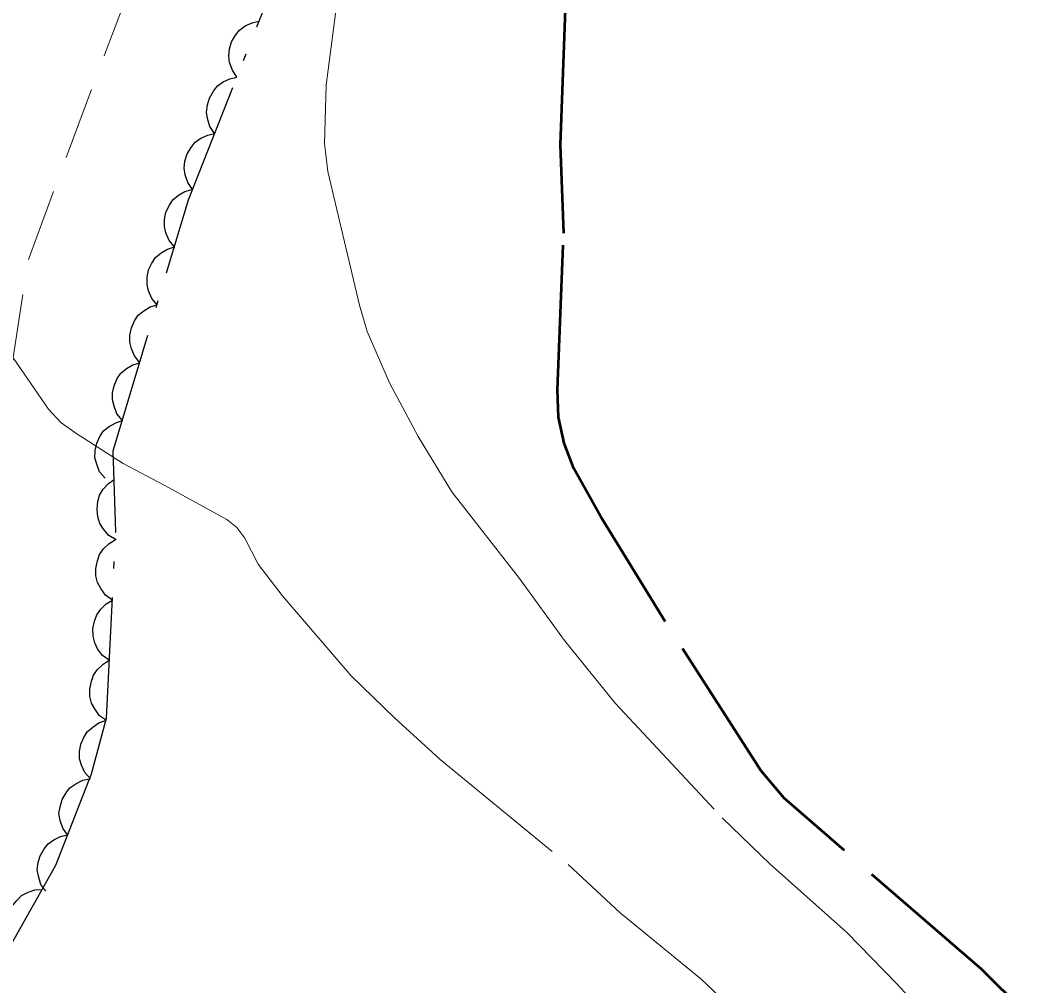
# Model space of a CAD drawing. Extents: x 355726 to 357533, y 5103782 to 5105258.
# Drawn here: x 356018.2 to 356043.49, y 5104710.53 to 5104734.52 of the extents above; entities that cross this region are included whole.
import ezdxf

# ---------------------------------------------------------------- set-up
doc = ezdxf.new("R2010")
doc.units = 0
doc.header["$LTSCALE"] = 0.6
for name, pattern in [('DOT_DASHED', [7.7, 5, -1.2, 0.3, -1.2]), ('LONG_DASHED', [7.5, 6, -1.5]), ('MEDIUM_DASHED', [4.5, 3, -1.5])]:
    doc.linetypes.add(name, pattern=pattern)
for name, color, linetype, lineweight in [('1', 7, 'LONG_DASHED', 53), ('19', 7, 'Continuous', 13), ('2', 7, 'LONG_DASHED', 13), ('44', 7, 'Continuous', 25)]:
    doc.layers.add(name, color=color, linetype=linetype, lineweight=lineweight)

msp = doc.modelspace()

# ---------------------------------------------------------------- linework, layer by layer
at = {"layer": '1'}
msp.add_lwpolyline([(356043.49, 5104709.57), (356042.09, 5104710.94), (356037.19, 5104715.19), (356036.61, 5104715.88), (356034.23, 5104719.58), (356032.63, 5104722.18), (356031.96, 5104723.38), (356031.72, 5104724.01), (356031.58, 5104724.66), (356031.55, 5104725.34), (356031.71, 5104729.23), (356031.63, 5104731.43), (356031.77, 5104735.18), (356031.7, 5104735.91), (356031.56, 5104736.63), (356030.69, 5104740.17), (356030.57, 5104740.87), (356030.55, 5104741.59), (356030.61, 5104742.4), (356030.77, 5104743.26)], dxfattribs=at)
at = {"layer": '19', "linetype": 'MEDIUM_DASHED'}
msp.add_lwpolyline([(355997.8, 5104670.73), (355999.08, 5104674.22), (356000.32, 5104676.94), (356001.43, 5104679.09), (356002.21, 5104680.3), (356006.1, 5104687.7), (356008.11, 5104691.5), (356009.62, 5104696.76), (356011.14, 5104701.84), (356012.62, 5104707.21), (356014.22, 5104712.09), (356015.74, 5104717.23), (356017.57, 5104723.26), (356018.4, 5104728.58), (356020.43, 5104734.04), (356022.51, 5104739.47), (356025.19, 5104744.96), (356027.66, 5104749.58), (356030.65, 5104755.01), (356033.08, 5104758.13), (356035.37, 5104761.13), (356036.71, 5104764.38), (356036.94, 5104767.51)], dxfattribs=at)
at = {"layer": '2'}
for points in [[(356026.16, 5104735.66), (356025.8, 5104732.91), (356025.76, 5104731.46), (356025.84, 5104730.76), (356026.63, 5104727.44), (356026.82, 5104726.79), (356027.38, 5104725.51), (356028.09, 5104724.18), (356028.93, 5104722.8), (356030.61, 5104720.65), (356031.73, 5104719.11), (356032.99, 5104717.55), (356035.65, 5104714.7), (356036.84, 5104713.55), (356038.74, 5104711.86), (356040, 5104710.57), (356042, 5104708.38)], [(356021.79, 5104722.96), (356023.33, 5104722.12), (356023.58, 5104721.92), (356023.78, 5104721.65), (356024.11, 5104721.01), (356024.71, 5104720.23), (356026.42, 5104718.23), (356027.5, 5104717.19), (356028.64, 5104716.15), (356031.82, 5104713.54), (356033.11, 5104712.34), (356035.12, 5104710.7), (356036.52, 5104709.38)]]:
    msp.add_lwpolyline(points, dxfattribs=at)
at = {"layer": '2', "linetype": 'Continuous'}
msp.add_lwpolyline([(356021.79, 5104722.96), (356020.76, 5104723.51), (356019.58, 5104724.26), (356019.21, 5104724.53), (356018.9, 5104724.86), (356018.02, 5104726.13)], dxfattribs=at)
at = {"layer": '44', "linetype": 'DOT_DASHED'}
msp.add_lwpolyline([(356017.9, 5104711.42), (356019.08, 5104713.53), (356019.97, 5104715.8), (356020.34, 5104717.18), (356020.57, 5104721.81), (356020.51, 5104723.82), (356022.38, 5104730.06), (356024.35, 5104735.05)], dxfattribs=at)
at = {"layer": '44'}
for points in [[(356023.58, 5104733.11), (356023.47, 5104733.28), (356023.4, 5104733.47), (356023.38, 5104733.64), (356023.4, 5104733.81), (356023.45, 5104733.99), (356023.55, 5104734.15), (356023.65, 5104734.28), (356023.79, 5104734.38), (356023.96, 5104734.46), (356024.13, 5104734.5)], [(356023.03, 5104731.71), (356022.91, 5104731.88), (356022.85, 5104732.08), (356022.83, 5104732.24), (356022.85, 5104732.42), (356022.9, 5104732.59), (356023, 5104732.76), (356023.1, 5104732.89), (356023.24, 5104732.99), (356023.41, 5104733.07), (356023.58, 5104733.11)], [(356022.48, 5104730.32), (356022.36, 5104730.49), (356022.3, 5104730.68), (356022.27, 5104730.85), (356022.29, 5104731.02), (356022.35, 5104731.2), (356022.45, 5104731.36), (356022.55, 5104731.49), (356022.69, 5104731.59), (356022.86, 5104731.67), (356023.03, 5104731.71)], [(356022.03, 5104728.89), (356021.9, 5104729.05), (356021.82, 5104729.24), (356021.78, 5104729.4), (356021.78, 5104729.57), (356021.82, 5104729.75), (356021.91, 5104729.93), (356021.99, 5104730.06), (356022.13, 5104730.18), (356022.29, 5104730.27), (356022.46, 5104730.32)], [(356021.6, 5104727.45), (356021.47, 5104727.61), (356021.39, 5104727.8), (356021.35, 5104727.96), (356021.35, 5104728.14), (356021.39, 5104728.32), (356021.47, 5104728.49), (356021.56, 5104728.63), (356021.7, 5104728.74), (356021.86, 5104728.83), (356022.03, 5104728.89)], [(356021.17, 5104726.01), (356021.04, 5104726.18), (356020.96, 5104726.36), (356020.92, 5104726.52), (356020.92, 5104726.7), (356020.96, 5104726.88), (356021.04, 5104727.05), (356021.13, 5104727.19), (356021.27, 5104727.3), (356021.43, 5104727.4), (356021.6, 5104727.45)], [(356020.74, 5104724.58), (356020.6, 5104724.74), (356020.53, 5104724.93), (356020.49, 5104725.09), (356020.49, 5104725.26), (356020.53, 5104725.44), (356020.61, 5104725.62), (356020.7, 5104725.75), (356020.84, 5104725.87), (356021, 5104725.96), (356021.17, 5104726.01)], [(356020.31, 5104723.14), (356020.17, 5104723.3), (356020.1, 5104723.49), (356020.05, 5104723.65), (356020.06, 5104723.83), (356020.1, 5104724.01), (356020.18, 5104724.18), (356020.27, 5104724.32), (356020.41, 5104724.43), (356020.57, 5104724.52), (356020.74, 5104724.58)], [(356020.58, 5104721.61), (356020.4, 5104721.72), (356020.27, 5104721.88), (356020.18, 5104722.02), (356020.13, 5104722.18), (356020.11, 5104722.37), (356020.13, 5104722.56), (356020.17, 5104722.72), (356020.26, 5104722.87), (356020.39, 5104723.01), (356020.53, 5104723.11)], [(356020.49, 5104720.11), (356020.32, 5104720.24), (356020.2, 5104720.4), (356020.12, 5104720.55), (356020.08, 5104720.72), (356020.08, 5104720.9), (356020.12, 5104721.09), (356020.17, 5104721.25), (356020.27, 5104721.39), (356020.41, 5104721.52), (356020.56, 5104721.61)], [(356020.41, 5104718.62), (356020.24, 5104718.74), (356020.12, 5104718.9), (356020.05, 5104719.05), (356020.01, 5104719.22), (356020, 5104719.41), (356020.04, 5104719.59), (356020.1, 5104719.75), (356020.2, 5104719.89), (356020.33, 5104720.02), (356020.49, 5104720.11)], [(356020.34, 5104717.12), (356020.17, 5104717.24), (356020.05, 5104717.41), (356019.97, 5104717.55), (356019.93, 5104717.72), (356019.93, 5104717.91), (356019.97, 5104718.1), (356020.02, 5104718.25), (356020.12, 5104718.39), (356020.26, 5104718.52), (356020.41, 5104718.62)], [(356019.94, 5104715.67), (356019.8, 5104715.83), (356019.72, 5104716.01), (356019.67, 5104716.17), (356019.67, 5104716.35), (356019.7, 5104716.53), (356019.78, 5104716.7), (356019.86, 5104716.84), (356020, 5104716.96), (356020.15, 5104717.06), (356020.32, 5104717.12)], [(356019.37, 5104714.28), (356019.26, 5104714.45), (356019.19, 5104714.64), (356019.16, 5104714.81), (356019.19, 5104714.98), (356019.24, 5104715.16), (356019.34, 5104715.32), (356019.43, 5104715.45), (356019.58, 5104715.55), (356019.75, 5104715.64), (356019.92, 5104715.67)], [(356018.83, 5104712.88), (356018.71, 5104713.05), (356018.65, 5104713.25), (356018.62, 5104713.41), (356018.64, 5104713.59), (356018.69, 5104713.76), (356018.79, 5104713.93), (356018.89, 5104714.06), (356019.03, 5104714.16), (356019.2, 5104714.24), (356019.37, 5104714.28)], [(356018.01, 5104711.61), (356017.91, 5104711.8), (356017.88, 5104712), (356017.87, 5104712.17), (356017.92, 5104712.34), (356017.99, 5104712.5), (356018.11, 5104712.65), (356018.23, 5104712.77), (356018.38, 5104712.85), (356018.56, 5104712.91), (356018.74, 5104712.92)]]:
    msp.add_lwpolyline(points, dxfattribs=at)

doc.saveas('drawing.dxf')
